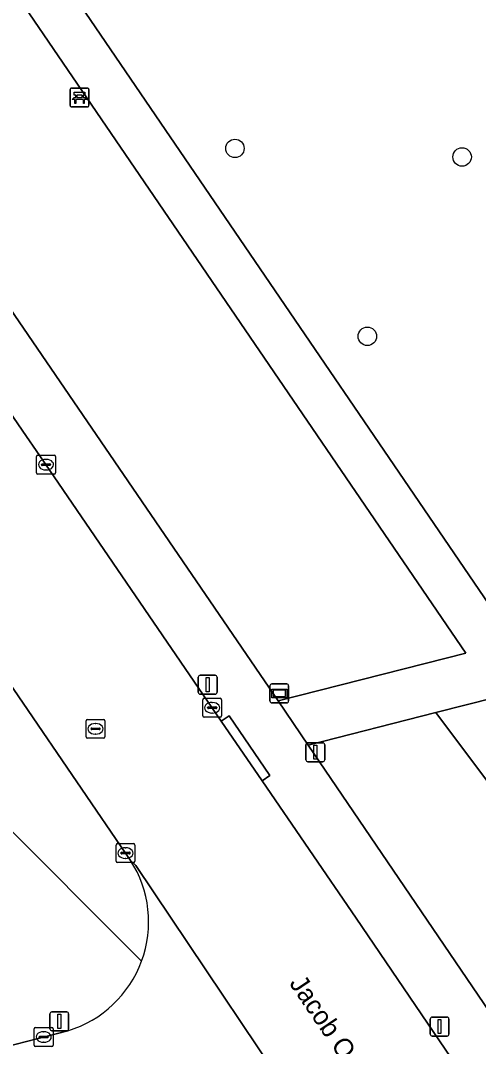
# Model space of a CAD drawing. Extents: x 158086 to 159499, y 382904 to 383981.
# Drawn here: x 158908 to 158932.3, y 383659.2 to 383713.5 of the extents above; entities that cross this region are included whole.
import ezdxf

# ---------------------------------------------------------------- set-up
doc = ezdxf.new("R2010")
doc.units = 0
for name, color, linetype in [('IMGEO_Bank', 7, 'Continuous'), ('IMGEO_Boom', 7, 'Continuous'), ('IMGEO_Groenvoorziening', 7, 'Continuous'), ('IMGEO_Kolk', 7, 'Continuous'), ('IMGEO_Lichtmast', 7, 'Continuous'), ('IMGEO_Openbare_ruimte_label', 7, 'Continuous'), ('IMGEO_Rijbaan_lokaal_open', 7, 'Continuous'), ('IMGEO_Rioolput', 7, 'Continuous'), ('IMGEO_Verkeersbordpaal', 7, 'Continuous'), ('IMGEO_Verklikker', 7, 'Continuous'), ('IMGEO_Voetpad_halfverhard', 7, 'Continuous'), ('IMGEO_Voetpad_open', 7, 'Continuous')]:
    doc.layers.add(name, color=color, linetype=linetype)

msp = doc.modelspace()

# ---------------------------------------------------------------- linework, layer by layer
at = {"layer": 'IMGEO_Bank'}
for p, q in [((158910.632, 383709.046), (158910.632, 383709.887)), ((158910.632, 383709.887), (158910.632, 383709.046)), ((158910.707, 383709.971), (158911.548, 383709.971)), ((158911.548, 383709.971), (158910.707, 383709.971)), ((158911.632, 383709.896), (158911.632, 383709.055)), ((158911.632, 383709.055), (158911.632, 383709.896)), ((158911.329, 383709.369), (158910.936, 383709.369)), ((158910.941, 383709.477), (158910.941, 383709.583)), ((158910.985, 383709.583), (158910.985, 383709.477)), ((158911.273, 383709.589), (158910.991, 383709.589)), ((158910.991, 383709.471), (158911.273, 383709.471)), ((158911.279, 383709.477), (158911.279, 383709.583)), ((158911.323, 383709.583), (158911.323, 383709.477)), ((158911.557, 383708.971), (158910.716, 383708.971)), ((158910.716, 383708.971), (158911.557, 383708.971))]:
    msp.add_line(p, q, dxfattribs=at)
for points in [[(158910.935, 383709.589), (158910.849, 383709.589), (158910.849, 383709.75), (158911.412, 383709.75), (158911.412, 383709.589), (158911.329, 383709.589)], [(158910.879, 383709.369), (158910.737, 383709.369), (158910.849, 383709.471), (158910.935, 383709.471)], [(158910.929, 383709.362), (158910.929, 383709.155), (158910.886, 383709.155), (158910.886, 383709.362)], [(158911.329, 383709.471), (158911.412, 383709.471), (158911.524, 383709.369), (158911.385, 383709.369)], [(158911.379, 383709.362), (158911.379, 383709.155), (158911.335, 383709.155), (158911.335, 383709.362)]]:
    msp.add_lwpolyline(points, dxfattribs=at)
for centre, radius, start, end in [((158910.71, 383709.893), 0.0779, 92.4484, 184.2845), ((158910.71, 383709.893), 0.0779, 92.4484, 184.2845), ((158911.554, 383709.893), 0.0779, 2.4484, 94.2845), ((158911.554, 383709.893), 0.0779, 2.4484, 94.2845), ((158910.879, 383709.362), 0.00671, 2.8957, 87.1043), ((158910.936, 383709.362), 0.00671, 92.8957, 177.1043), ((158910.934, 383709.582), 0.00671, 2.8957, 87.1043), ((158910.934, 383709.478), 0.00671, 272.8957, 357.1043), ((158910.991, 383709.582), 0.00671, 92.8957, 177.1043), ((158910.991, 383709.478), 0.00671, 182.8957, 267.1043), ((158911.273, 383709.582), 0.00671, 2.8957, 87.1043), ((158911.273, 383709.478), 0.00671, 272.8957, 357.1043), ((158911.33, 383709.582), 0.00671, 92.8957, 177.1043), ((158911.33, 383709.478), 0.00671, 182.8957, 267.1043), ((158911.328, 383709.362), 0.00671, 2.8957, 87.1043), ((158911.385, 383709.362), 0.00671, 92.8957, 177.1043), ((158910.71, 383709.049), 0.0779, 182.4484, 274.2845), ((158910.71, 383709.049), 0.0779, 182.4484, 274.2845), ((158911.554, 383709.049), 0.0779, 272.4484, 4.2845), ((158911.554, 383709.049), 0.0779, 272.4484, 4.2845)]:
    msp.add_arc(centre, radius, start, end, dxfattribs=at)
at = {"layer": 'IMGEO_Boom'}
for centre in [(158919.366, 383706.773), (158931.399, 383706.32), (158926.38, 383696.825)]:
    msp.add_circle(centre, 0.489, dxfattribs=at)
at = {"layer": 'IMGEO_Groenvoorziening'}
msp.add_lwpolyline([(158894.023, 383750), (158891.321, 383748.735), (158888.747, 383747.242), (158934.141, 383680.698), (158963.795, 383688.174), (158965.917, 383688.631)], dxfattribs=at)
for points in [[(158886.606, 383745.939), (158878.317, 383740.919), (158921.65, 383677.526), (158931.596, 383680.051)], [(158933.147, 383677.7), (158929.999, 383676.897), (158947.476, 383653.619), (158948.651, 383657.05)], [(158929.999, 383676.897), (158923.252, 383675.175), (158944.262, 383644.288), (158945.948, 383649.16), (158947.476, 383653.619)]]:
    msp.add_lwpolyline(points, close=True, dxfattribs=at)
at = {"layer": 'IMGEO_Kolk'}
for p, q in [((158908.857, 383689.602), (158908.857, 383690.454)), ((158908.932, 383690.528), (158909.784, 383690.528)), ((158909.345, 383690.308), (158909.37, 383690.308)), ((158909.858, 383690.454), (158909.858, 383689.602)), ((158909.116, 383690.022), (158909.116, 383690.034)), ((158909.554, 383689.985), (158909.156, 383689.985)), ((158909.159, 383690.071), (158909.557, 383690.071)), ((158909.368, 383689.748), (158909.343, 383689.748)), ((158909.6, 383690.034), (158909.6, 383690.022)), ((158909.784, 383689.528), (158908.932, 383689.528)), ((158917.735, 383677.655), (158918.587, 383677.655)), ((158917.66, 383676.729), (158917.66, 383677.581)), ((158917.919, 383677.149), (158917.919, 383677.161)), ((158918.357, 383677.112), (158917.959, 383677.112)), ((158917.962, 383677.198), (158918.36, 383677.198)), ((158918.148, 383677.435), (158918.173, 383677.435)), ((158918.403, 383677.161), (158918.403, 383677.149)), ((158918.661, 383677.581), (158918.661, 383676.729)), ((158918.587, 383676.655), (158917.735, 383676.655)), ((158918.171, 383676.875), (158918.146, 383676.875)), ((158913.068, 383669.035), (158913.068, 383669.887)), ((158913.143, 383669.961), (158913.995, 383669.961)), ((158913.327, 383669.455), (158913.327, 383669.467)), ((158913.37, 383669.504), (158913.768, 383669.504)), ((158913.556, 383669.741), (158913.581, 383669.741)), ((158913.811, 383669.467), (158913.811, 383669.455)), ((158914.069, 383669.887), (158914.069, 383669.035)), ((158913.995, 383668.961), (158913.143, 383668.961)), ((158913.765, 383669.418), (158913.367, 383669.418)), ((158913.579, 383669.181), (158913.554, 383669.181)), ((158908.809, 383660.221), (158909.661, 383660.221)), ((158908.734, 383659.295), (158908.734, 383660.147)), ((158908.993, 383659.715), (158908.993, 383659.727)), ((158909.431, 383659.678), (158909.033, 383659.678)), ((158909.036, 383659.764), (158909.434, 383659.764)), ((158909.222, 383660.001), (158909.247, 383660.001)), ((158909.477, 383659.727), (158909.477, 383659.715)), ((158909.735, 383660.147), (158909.735, 383659.295)), ((158909.661, 383659.221), (158908.809, 383659.221)), ((158909.245, 383659.441), (158909.22, 383659.441))]:
    msp.add_line(p, q, dxfattribs=at)
for points in [[(158908.857, 383689.602), (158908.857, 383690.454)], [(158908.932, 383690.528), (158909.784, 383690.528)], [(158909.858, 383690.454), (158909.858, 383689.602)], [(158909.784, 383689.528), (158908.932, 383689.528)], [(158917.735, 383677.655), (158918.587, 383677.655)], [(158917.66, 383676.729), (158917.66, 383677.581)], [(158918.661, 383677.581), (158918.661, 383676.729)], [(158918.587, 383676.655), (158917.735, 383676.655)], [(158913.068, 383669.035), (158913.068, 383669.887)], [(158913.143, 383669.961), (158913.995, 383669.961)], [(158914.069, 383669.887), (158914.069, 383669.035)], [(158913.995, 383668.961), (158913.143, 383668.961)], [(158908.809, 383660.221), (158909.661, 383660.221)], [(158908.734, 383659.295), (158908.734, 383660.147)], [(158909.735, 383660.147), (158909.735, 383659.295)], [(158909.661, 383659.221), (158908.809, 383659.221)]]:
    msp.add_lwpolyline(points, dxfattribs=at)
for centre, radius, start, end in [((158908.934, 383690.452), 0.0765, 91.552, 178.448), ((158908.934, 383690.452), 0.0765, 91.552, 178.448), ((158909.782, 383690.452), 0.0765, 1.552, 88.448), ((158909.782, 383690.452), 0.0765, 1.552, 88.448), ((158908.934, 383689.604), 0.0765, 181.552, 268.448), ((158908.934, 383689.604), 0.0765, 181.552, 268.448), ((158909.156, 383690.031), 0.0403, 85.8775, 175.7526), ((158909.153, 383690.021), 0.0366, 178.938, 274.7102), ((158909.557, 383690.028), 0.043, 264.8664, 352.4533), ((158909.561, 383690.033), 0.0386, 1.7309, 96.639), ((158909.782, 383689.604), 0.0765, 271.552, 358.448), ((158909.782, 383689.604), 0.0765, 271.552, 358.448), ((158917.737, 383677.579), 0.0765, 91.552, 178.448), ((158917.737, 383677.579), 0.0765, 91.552, 178.448), ((158918.585, 383677.579), 0.0765, 1.552, 88.448), ((158918.585, 383677.579), 0.0765, 1.552, 88.448), ((158917.959, 383677.158), 0.0403, 85.8775, 175.7526), ((158917.956, 383677.148), 0.0366, 178.938, 274.7102), ((158918.36, 383677.155), 0.043, 264.8664, 352.4533), ((158918.364, 383677.16), 0.0386, 1.7309, 96.639), ((158917.737, 383676.731), 0.0765, 181.552, 268.448), ((158917.737, 383676.731), 0.0765, 181.552, 268.448), ((158918.585, 383676.731), 0.0765, 271.552, 358.448), ((158918.585, 383676.731), 0.0765, 271.552, 358.448), ((158913.145, 383669.885), 0.0765, 91.552, 178.448), ((158913.145, 383669.885), 0.0765, 91.552, 178.448), ((158913.367, 383669.464), 0.0403, 85.8775, 175.7526), ((158913.364, 383669.454), 0.0366, 178.938, 274.7102), ((158913.768, 383669.461), 0.043, 264.8664, 352.4533), ((158913.772, 383669.466), 0.0386, 1.7309, 96.639), ((158913.993, 383669.885), 0.0765, 1.552, 88.448), ((158913.993, 383669.885), 0.0765, 1.552, 88.448), ((158913.145, 383669.037), 0.0765, 181.552, 268.448), ((158913.145, 383669.037), 0.0765, 181.552, 268.448), ((158913.993, 383669.037), 0.0765, 271.552, 358.448), ((158913.993, 383669.037), 0.0765, 271.552, 358.448), ((158908.811, 383660.145), 0.0765, 91.552, 178.448), ((158908.811, 383660.145), 0.0765, 91.552, 178.448), ((158909.659, 383660.145), 0.0765, 1.552, 88.448), ((158909.659, 383660.145), 0.0765, 1.552, 88.448), ((158909.033, 383659.724), 0.0403, 85.8775, 175.7526), ((158909.03, 383659.714), 0.0366, 178.938, 274.7102), ((158909.434, 383659.721), 0.043, 264.8664, 352.4533), ((158909.438, 383659.726), 0.0386, 1.7309, 96.639), ((158908.811, 383659.297), 0.0765, 181.552, 268.448), ((158908.811, 383659.297), 0.0765, 181.552, 268.448), ((158909.659, 383659.297), 0.0765, 271.552, 358.448), ((158909.659, 383659.297), 0.0765, 271.552, 358.448)]:
    msp.add_arc(centre, radius, start, end, dxfattribs=at)
for centre, major_axis, ratio, start_param, end_param in [((158909.344, 383690.028), (-0.387, 0.002), 0.722429, 4.712389, 7.853982), ((158909.369, 383690.028), (-0.39, 0.002), 0.717154, 1.570796, 4.712389), ((158918.147, 383677.155), (-0.387, 0.002), 0.722429, 4.712389, 7.853982), ((158918.172, 383677.155), (-0.39, 0.002), 0.717154, 1.570796, 4.712389), ((158913.555, 383669.461), (-0.387, 0.002), 0.722429, 4.712389, 7.853982), ((158913.58, 383669.461), (-0.39, 0.002), 0.717154, 1.570796, 4.712389), ((158909.221, 383659.721), (-0.387, 0.002), 0.722429, 4.712389, 7.853982), ((158909.246, 383659.721), (-0.39, 0.002), 0.717154, 1.570796, 4.712389)]:
    msp.add_ellipse(centre, major_axis=major_axis, ratio=ratio, start_param=start_param, end_param=end_param, dxfattribs=at)
at = {"layer": 'IMGEO_Lichtmast'}
for p, q in [((158917.426, 383677.974), (158917.426, 383678.774)), ((158917.426, 383678.774), (158917.426, 383677.974)), ((158917.526, 383678.874), (158918.316, 383678.874)), ((158918.316, 383678.874), (158917.526, 383678.874)), ((158918.416, 383678.774), (158918.416, 383677.974)), ((158918.416, 383677.974), (158918.416, 383678.774)), ((158918.316, 383677.874), (158917.526, 383677.874)), ((158917.526, 383677.874), (158918.316, 383677.874)), ((158909.567, 383660.151), (158909.567, 383660.951)), ((158909.567, 383660.951), (158909.567, 383660.151)), ((158909.667, 383661.051), (158910.457, 383661.051)), ((158910.457, 383661.051), (158909.667, 383661.051)), ((158910.557, 383660.951), (158910.557, 383660.151)), ((158910.557, 383660.151), (158910.557, 383660.951)), ((158929.808, 383660.773), (158930.598, 383660.773)), ((158930.598, 383660.773), (158929.808, 383660.773)), ((158929.708, 383659.873), (158929.708, 383660.673)), ((158929.708, 383660.673), (158929.708, 383659.873)), ((158930.698, 383660.673), (158930.698, 383659.873)), ((158930.698, 383659.873), (158930.698, 383660.673)), ((158910.457, 383660.051), (158909.667, 383660.051)), ((158909.667, 383660.051), (158910.457, 383660.051)), ((158930.598, 383659.773), (158929.808, 383659.773)), ((158929.808, 383659.773), (158930.598, 383659.773))]:
    msp.add_line(p, q, dxfattribs=at)
for points in [[(158917.846, 383678.749), (158917.996, 383678.749), (158917.996, 383677.999), (158917.846, 383677.999), (158917.846, 383678.749)], [(158909.987, 383660.926), (158910.137, 383660.926), (158910.137, 383660.176), (158909.987, 383660.176), (158909.987, 383660.926)], [(158930.128, 383660.648), (158930.278, 383660.648), (158930.278, 383659.898), (158930.128, 383659.898), (158930.128, 383660.648)]]:
    msp.add_lwpolyline(points, dxfattribs=at)
for centre, start, end in [((158917.526, 383678.774), 90, 180), ((158917.526, 383678.774), 90, 180), ((158918.316, 383678.774), 0, 90), ((158918.316, 383678.774), 360, 90), ((158917.526, 383677.974), 180, 270), ((158917.526, 383677.974), 180, 270), ((158918.316, 383677.974), 270, 0), ((158918.316, 383677.974), 270, 0), ((158909.667, 383660.951), 90, 180), ((158909.667, 383660.951), 90, 180), ((158910.457, 383660.951), 0, 90), ((158910.457, 383660.951), 360, 90), ((158929.808, 383660.673), 90, 180), ((158929.808, 383660.673), 90, 180), ((158930.598, 383660.673), 0, 90), ((158930.598, 383660.673), 360, 90), ((158909.667, 383660.151), 180, 270), ((158909.667, 383660.151), 180, 270), ((158910.457, 383660.151), 270, 0), ((158910.457, 383660.151), 270, 0), ((158929.808, 383659.873), 180, 270), ((158929.808, 383659.873), 180, 270), ((158930.598, 383659.873), 270, 0), ((158930.598, 383659.873), 270, 0)]:
    msp.add_arc(centre, 0.1, start, end, dxfattribs=at)
at = {"layer": 'IMGEO_Rijbaan_lokaal_open'}
for points in [[(158906.285, 383693.924), (158904.834, 383694.251), (158904.234, 383694.523), (158898.991, 383690.813), (158905.289, 383681.558), (158913.835, 383669.075), (158914.115, 383668.807), (158924.312, 383653.626), (158924.382, 383653.44), (158931.155, 383643.658), (158941.852, 383627.88), (158942.503, 383626.928), (158947.879, 383630.592), (158947.861, 383631.178), (158948.053, 383632.649)], [(158920.802, 383673.29), (158918.643, 383676.448), (158908.842, 383690.781), (158908.322, 383691.513), (158906.952, 383693.532)], [(158947.9, 383633.39), (158945.412, 383637.145), (158944.942, 383637.833), (158925.778, 383666.013), (158920.802, 383673.29)], [(158924.382, 383653.44), (158924.312, 383653.626), (158914.115, 383668.807), (158913.835, 383669.075)], [(158910.52, 383660.055), (158907.784, 383659.341), (158900.934, 383657.554), (158872.155, 383650.02), (158841.715, 383642.105), (158834.845, 383640.374), (158827.331, 383638.424), (158826.845, 383638.296), (158828.388, 383632.438), (158836.512, 383634.639), (158842.248, 383635.951), (158864.084, 383641.688), (158872.027, 383643.739)]]:
    msp.add_lwpolyline(points, dxfattribs=at)
for centre, radius, start, end in [((158908.771, 383665.816), 6.022, 339.8298, 32.768), ((158908.771, 383665.819), 6.023, 286.8783, 339.8002)]:
    msp.add_arc(centre, radius, start, end, dxfattribs=at)
at = {"layer": 'IMGEO_Rioolput'}
for p, q in [((158911.554, 383676.54), (158912.406, 383676.54)), ((158911.479, 383675.614), (158911.479, 383676.466)), ((158911.738, 383676.034), (158911.738, 383676.046)), ((158912.176, 383675.997), (158911.778, 383675.997)), ((158911.781, 383676.083), (158912.179, 383676.083)), ((158911.967, 383676.32), (158911.992, 383676.32)), ((158912.222, 383676.046), (158912.222, 383676.034)), ((158912.48, 383676.466), (158912.48, 383675.614)), ((158912.406, 383675.54), (158911.554, 383675.54)), ((158911.99, 383675.76), (158911.965, 383675.76))]:
    msp.add_line(p, q, dxfattribs=at)
for points in [[(158911.554, 383676.54), (158912.406, 383676.54)], [(158911.479, 383675.614), (158911.479, 383676.466)], [(158912.48, 383676.466), (158912.48, 383675.614)], [(158912.406, 383675.54), (158911.554, 383675.54)]]:
    msp.add_lwpolyline(points, dxfattribs=at)
for centre, radius, start, end in [((158911.556, 383676.464), 0.0765, 91.552, 178.448), ((158911.556, 383676.464), 0.0765, 91.552, 178.448), ((158912.404, 383676.464), 0.0765, 1.552, 88.448), ((158912.404, 383676.464), 0.0765, 1.552, 88.448), ((158911.778, 383676.043), 0.0403, 85.8775, 175.7526), ((158911.775, 383676.033), 0.0366, 178.938, 274.7102), ((158912.179, 383676.04), 0.043, 264.8664, 352.4533), ((158912.183, 383676.045), 0.0386, 1.7309, 96.639), ((158911.556, 383675.616), 0.0765, 181.552, 268.448), ((158911.556, 383675.616), 0.0765, 181.552, 268.448), ((158912.404, 383675.616), 0.0765, 271.552, 358.448), ((158912.404, 383675.616), 0.0765, 271.552, 358.448)]:
    msp.add_arc(centre, radius, start, end, dxfattribs=at)
for centre, major_axis, ratio, start_param, end_param in [((158911.966, 383676.04), (-0.387, 0.002), 0.722429, 4.712389, 7.853982), ((158911.991, 383676.04), (-0.39, 0.002), 0.717154, 1.570796, 4.712389)]:
    msp.add_ellipse(centre, major_axis=major_axis, ratio=ratio, start_param=start_param, end_param=end_param, dxfattribs=at)
at = {"layer": 'IMGEO_Verkeersbordpaal'}
for p, q in [((158923.128, 383674.4), (158923.128, 383675.2)), ((158923.128, 383675.2), (158923.128, 383674.4)), ((158923.228, 383675.3), (158924.018, 383675.3)), ((158924.018, 383675.3), (158923.228, 383675.3)), ((158924.118, 383675.2), (158924.118, 383674.4)), ((158924.118, 383674.4), (158924.118, 383675.2)), ((158924.018, 383674.3), (158923.228, 383674.3)), ((158923.228, 383674.3), (158924.018, 383674.3))]:
    msp.add_line(p, q, dxfattribs=at)
msp.add_lwpolyline([(158923.548, 383675.175), (158923.698, 383675.175), (158923.698, 383674.425), (158923.548, 383674.425), (158923.548, 383675.175)], dxfattribs=at)
for centre, start, end in [((158923.228, 383675.2), 90, 180), ((158923.228, 383675.2), 90, 180), ((158924.018, 383675.2), 0, 90), ((158924.018, 383675.2), 360, 90), ((158923.228, 383674.4), 180, 270), ((158923.228, 383674.4), 180, 270), ((158924.018, 383674.4), 270, 0), ((158924.018, 383674.4), 270, 0)]:
    msp.add_arc(centre, 0.1, start, end, dxfattribs=at)
at = {"layer": 'IMGEO_Verklikker'}
for p, q in [((158921.221, 383677.516), (158921.221, 383678.316)), ((158921.221, 383678.316), (158921.221, 383677.516)), ((158921.321, 383678.416), (158922.111, 383678.416)), ((158922.111, 383678.416), (158921.321, 383678.416)), ((158922.211, 383678.316), (158922.211, 383677.516)), ((158922.211, 383677.516), (158922.211, 383678.316)), ((158922.111, 383677.416), (158921.321, 383677.416)), ((158921.321, 383677.416), (158922.111, 383677.416))]:
    msp.add_line(p, q, dxfattribs=at)
for points in [[(158921.322, 383678.148), (158922.11, 383678.148), (158922.11, 383677.684), (158921.322, 383677.684), (158921.322, 383678.148)], [(158921.387, 383678.083), (158921.387, 383677.749), (158922.045, 383677.749), (158922.045, 383678.083), (158921.387, 383678.083)]]:
    msp.add_lwpolyline(points, dxfattribs=at)
for centre, start, end in [((158921.321, 383678.316), 90, 180), ((158921.321, 383678.316), 90, 180), ((158922.111, 383678.316), 0, 90), ((158922.111, 383678.316), 360, 90), ((158921.321, 383677.516), 180, 270), ((158921.321, 383677.516), 180, 270), ((158922.111, 383677.516), 270, 0), ((158922.111, 383677.516), 270, 0)]:
    msp.add_arc(centre, 0.1, start, end, dxfattribs=at)
at = {"layer": 'IMGEO_Voetpad_halfverhard'}
for points in [[(158888.197, 383750), (158887.237, 383749.432), (158886.845, 383750), (158883.781, 383754.443), (158881.721, 383753.022), (158883.805, 383750), (158885.118, 383748.097), (158886.606, 383745.939), (158931.596, 383680.051), (158921.65, 383677.526), (158923.252, 383675.175), (158929.999, 383676.897), (158933.147, 383677.7), (158948.651, 383657.05)], [(158949.627, 383659.9), (158935.65, 383678.339), (158934.141, 383680.698), (158888.747, 383747.242), (158891.321, 383748.735), (158894.023, 383750)]]:
    msp.add_lwpolyline(points, dxfattribs=at)
at = {"layer": 'IMGEO_Voetpad_open'}
for points in [[(158836.654, 383774.154), (158846.818, 383759.27), (158850.303, 383754.156), (158851.46, 383752.457), (158853.135, 383750), (158906.559, 383671.6), (158914.424, 383663.739)], [(158986.13, 383581.304), (158984.546, 383584.724), (158983.332, 383586.812), (158944.262, 383644.288), (158923.252, 383675.175), (158921.65, 383677.526), (158878.317, 383740.919), (158877.045, 383742.787), (158873.709, 383747.683)], [(158913.835, 383669.075), (158905.289, 383681.558), (158898.991, 383690.813), (158897.486, 383693.024), (158892.937, 383699.71), (158867.748, 383736.679)], [(158906.952, 383693.532), (158908.322, 383691.513), (158908.842, 383690.781), (158918.643, 383676.448), (158919.058, 383676.725), (158921.217, 383673.567), (158920.802, 383673.29), (158925.778, 383666.013), (158944.942, 383637.833), (158945.412, 383637.145), (158947.9, 383633.39)], [(158914.424, 383663.739), (158906.559, 383671.6)], [(158825.797, 383638.055), (158826.845, 383638.296), (158827.331, 383638.424), (158834.845, 383640.374), (158841.715, 383642.105), (158872.155, 383650.02), (158900.934, 383657.554), (158907.784, 383659.341), (158910.52, 383660.055)]]:
    msp.add_lwpolyline(points, dxfattribs=at)
msp.add_lwpolyline([(158920.802, 383673.29), (158921.217, 383673.567), (158919.058, 383676.725), (158918.643, 383676.448)], close=True, dxfattribs=at)
for centre, radius, start, end in [((158908.771, 383665.816), 6.022, 339.8298, 32.768), ((158908.771, 383665.819), 6.023, 286.8783, 339.8002)]:
    msp.add_arc(centre, radius, start, end, dxfattribs=at)

# ---------------------------------------------------------------- texts
at = {"layer": 'IMGEO_Openbare_ruimte_label'}
msp.add_text('Jacob Oppenheimstraat', height=1, rotation=304.1191, dxfattribs=at).set_placement((158922.214, 383662.559))

doc.saveas('drawing.dxf')
